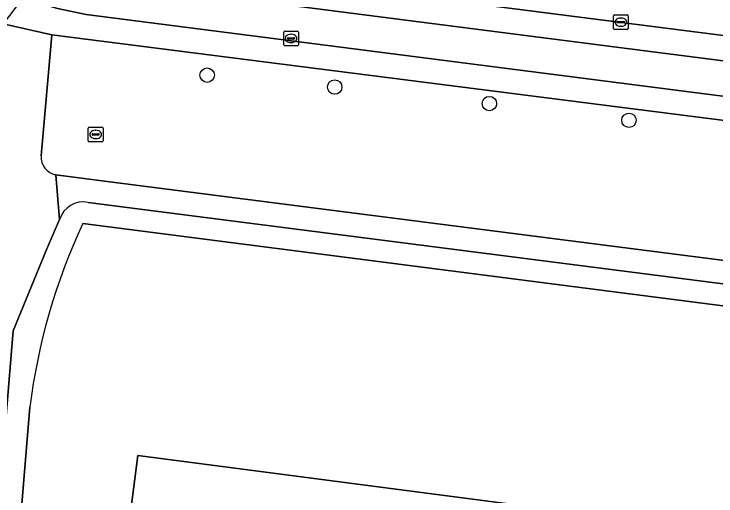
# Model space of a CAD drawing. Extents: x 159960 to 160866, y 382700 to 383354.
# Drawn here: x 160604.59 to 160652.31, y 383253.04 to 383285.78 of the extents above; entities that cross this region are included whole.
import ezdxf

# ---------------------------------------------------------------- set-up
doc = ezdxf.new("R2010")
doc.units = 0
for name, color, linetype in [('IMGEO_Berm_open', 7, 'Continuous'), ('IMGEO_Boom', 7, 'Continuous'), ('IMGEO_Brandkraan', 7, 'Continuous'), ('IMGEO_Fietspad_open', 7, 'Continuous'), ('IMGEO_Groenvoorziening', 7, 'Continuous'), ('IMGEO_Kolk', 7, 'Continuous'), ('IMGEO_Pand', 7, 'Continuous'), ('IMGEO_Rijbaan_lokaal_gesloten', 7, 'Continuous'), ('IMGEO_Rioolput', 7, 'Continuous'), ('IMGEO_Voetpad_open', 7, 'Continuous')]:
    doc.layers.add(name, color=color, linetype=linetype)

msp = doc.modelspace()

# ---------------------------------------------------------------- linework, layer by layer
at = {"layer": 'IMGEO_Berm_open'}
for points in [[(160671.978, 383281.886), (160614.488, 383289.244)], [(160614.251, 383287.561), (160669.766, 383280.43), (160671.688, 383279.835)]]:
    msp.add_lwpolyline(points, dxfattribs=at)
at = {"layer": 'IMGEO_Boom'}
for centre in [(160617.719, 383281.628), (160626.391, 383280.818), (160636.907, 383279.7), (160646.395, 383278.56)]:
    msp.add_circle(centre, 0.489, dxfattribs=at)
at = {"layer": 'IMGEO_Brandkraan'}
for p, q in [((160622.922, 383283.699), (160622.922, 383284.551)), ((160622.997, 383284.625), (160623.849, 383284.625)), ((160623.923, 383284.551), (160623.923, 383283.699)), ((160623.181, 383284.119), (160623.181, 383284.131)), ((160623.619, 383284.082), (160623.221, 383284.082)), ((160623.224, 383284.168), (160623.622, 383284.168)), ((160623.41, 383284.405), (160623.435, 383284.405)), ((160623.665, 383284.131), (160623.665, 383284.119)), ((160623.849, 383283.625), (160622.997, 383283.625)), ((160623.433, 383283.845), (160623.408, 383283.845))]:
    msp.add_line(p, q, dxfattribs=at)
for points in [[(160622.922, 383283.699), (160622.922, 383284.551)], [(160622.997, 383284.625), (160623.849, 383284.625)], [(160623.923, 383284.551), (160623.923, 383283.699)], [(160623.849, 383283.625), (160622.997, 383283.625)]]:
    msp.add_lwpolyline(points, dxfattribs=at)
for centre, radius, start, end in [((160622.999, 383284.549), 0.0765, 91.552, 178.448), ((160622.999, 383284.549), 0.0765, 91.552, 178.448), ((160623.847, 383284.549), 0.0765, 1.552, 88.448), ((160623.847, 383284.549), 0.0765, 1.552, 88.448), ((160623.221, 383284.128), 0.0403, 85.8775, 175.7526), ((160623.218, 383284.118), 0.0366, 178.938, 274.7102), ((160623.622, 383284.125), 0.043, 264.8664, 352.4533), ((160623.626, 383284.13), 0.0386, 1.7309, 96.639), ((160622.999, 383283.701), 0.0765, 181.552, 268.448), ((160622.999, 383283.701), 0.0765, 181.552, 268.448), ((160623.847, 383283.701), 0.0765, 271.552, 358.448), ((160623.847, 383283.701), 0.0765, 271.552, 358.448)]:
    msp.add_arc(centre, radius, start, end, dxfattribs=at)
for centre, major_axis, ratio, start_param, end_param in [((160623.409, 383284.125), (-0.387, 0.002), 0.722429, 4.712389, 7.853982), ((160623.434, 383284.125), (-0.39, 0.002), 0.717154, 1.570796, 4.712389)]:
    msp.add_ellipse(centre, major_axis=major_axis, ratio=ratio, start_param=start_param, end_param=end_param, dxfattribs=at)
at = {"layer": 'IMGEO_Fietspad_open'}
for points in [[(160608.283, 383288.905), (160605.454, 383286.799), (160607.534, 383286.15), (160609.485, 383285.75), (160669.035, 383278.112)], [(160675.435, 383278.176), (160671.688, 383279.835), (160669.766, 383280.43), (160614.251, 383287.561), (160610.787, 383288.024), (160608.729, 383288.299)]]:
    msp.add_lwpolyline(points, dxfattribs=at)
at = {"layer": 'IMGEO_Groenvoorziening'}
for points in [[(160668.729, 383276.524), (160607.156, 383284.378), (160606.434, 383276.14)], [(160607.436, 383274.858), (160610.921, 383274.399), (160671.479, 383266.664), (160672.333, 383266.556)], [(160671.172, 383265.1), (160609.628, 383272.987)], [(160607.69, 383271.829), (160606.829, 383269.839), (160604.527, 383264.265), (160603.366, 383250.517), (160609.222, 383250), (160619.212, 383249.118), (160631.717, 383248.152)], [(160609.27, 383271.554), (160657.53, 383265.34), (160657.554, 383265.337), (160660.983, 383264.916), (160661.875, 383264.807), (160665.587, 383264.351), (160672.714, 383263.476), (160672.722, 383263.626)], [(160643.028, 383250.311), (160643.232, 383251.858), (160613.005, 383255.778), (160612.319, 383250.512), (160605.001, 383251.12), (160605.658, 383259.065)]]:
    msp.add_lwpolyline(points, dxfattribs=at)
for centre, radius, start, end in [((160607.639, 383276.049), 1.208, 175.6959, 260.3258), ((160609.309, 383271.319), 1.698, 79.1872, 162.5314), ((160647.416, 383253.755), 42.094, 154.9859, 172.7528)]:
    msp.add_arc(centre, radius, start, end, dxfattribs=at)
at = {"layer": 'IMGEO_Kolk'}
for p, q in [((160645.346, 383284.804), (160645.346, 383285.656)), ((160645.421, 383285.73), (160646.273, 383285.73)), ((160645.834, 383285.51), (160645.859, 383285.51)), ((160646.347, 383285.656), (160646.347, 383284.804)), ((160645.605, 383285.224), (160645.605, 383285.236)), ((160646.043, 383285.187), (160645.645, 383285.187)), ((160645.648, 383285.273), (160646.046, 383285.273)), ((160645.857, 383284.95), (160645.832, 383284.95)), ((160646.089, 383285.236), (160646.089, 383285.224)), ((160646.273, 383284.73), (160645.421, 383284.73))]:
    msp.add_line(p, q, dxfattribs=at)
for points in [[(160645.346, 383284.804), (160645.346, 383285.656)], [(160645.421, 383285.73), (160646.273, 383285.73)], [(160646.347, 383285.656), (160646.347, 383284.804)], [(160646.273, 383284.73), (160645.421, 383284.73)]]:
    msp.add_lwpolyline(points, dxfattribs=at)
for centre, radius, start, end in [((160645.423, 383285.654), 0.0765, 91.552, 178.448), ((160645.423, 383285.654), 0.0765, 91.552, 178.448), ((160646.271, 383285.654), 0.0765, 1.552, 88.448), ((160646.271, 383285.654), 0.0765, 1.552, 88.448), ((160645.645, 383285.233), 0.0403, 85.8775, 175.7526), ((160645.642, 383285.223), 0.0366, 178.938, 274.7102), ((160646.046, 383285.23), 0.043, 264.8664, 352.4533), ((160646.05, 383285.235), 0.0386, 1.7309, 96.639), ((160645.423, 383284.806), 0.0765, 181.552, 268.448), ((160645.423, 383284.806), 0.0765, 181.552, 268.448), ((160646.271, 383284.806), 0.0765, 271.552, 358.448), ((160646.271, 383284.806), 0.0765, 271.552, 358.448)]:
    msp.add_arc(centre, radius, start, end, dxfattribs=at)
for centre, major_axis, ratio, start_param, end_param in [((160645.833, 383285.23), (-0.387, 0.002), 0.722429, 4.712389, 7.853982), ((160645.858, 383285.23), (-0.39, 0.002), 0.717154, 1.570796, 4.712389)]:
    msp.add_ellipse(centre, major_axis=major_axis, ratio=ratio, start_param=start_param, end_param=end_param, dxfattribs=at)
at = {"layer": 'IMGEO_Pand'}
for points in [[(160668.162, 383250), (160668.476, 383250.814), (160665.977, 383251.776), (160666.829, 383253.987), (160668.396, 383253.382), (160670.041, 383257.652), (160671.5, 383261.438), (160659.143, 383263.073), (160658.584, 383258.513), (160656.747, 383258.737), (160657.526, 383265.109), (160657.554, 383265.337), (160657.53, 383265.34), (160609.27, 383271.554)], [(160605.658, 383259.065), (160605.001, 383251.12), (160612.319, 383250.512), (160613.005, 383255.778), (160643.232, 383251.858), (160646.924, 383251.379), (160646.742, 383250), (160646.64, 383249.231), (160648.242, 383246.55), (160650.258, 383245.768), (160648.907, 383242.251), (160647.666, 383239.019), (160647.242, 383237.917), (160645.93, 383234.501), (160645.837, 383234.258), (160644.552, 383230.913), (160644.452, 383230.651), (160639.802, 383218.547)]]:
    msp.add_lwpolyline(points, dxfattribs=at)
msp.add_arc((160647.416, 383253.755), 42.094, 154.9859, 172.7528, dxfattribs=at)
at = {"layer": 'IMGEO_Rijbaan_lokaal_gesloten'}
msp.add_lwpolyline([(160609.344, 383289.822), (160610.981, 383289.726), (160614.488, 383289.244), (160671.978, 383281.886), (160675.938, 383281.381), (160676.183, 383281.347)], dxfattribs=at)
at = {"layer": 'IMGEO_Rioolput'}
for p, q in [((160609.638, 383277.174), (160609.638, 383278.026)), ((160609.713, 383278.1), (160610.565, 383278.1)), ((160610.126, 383277.88), (160610.151, 383277.88)), ((160610.639, 383278.026), (160610.639, 383277.174)), ((160609.897, 383277.594), (160609.897, 383277.606)), ((160610.335, 383277.557), (160609.937, 383277.557)), ((160609.94, 383277.643), (160610.338, 383277.643)), ((160610.149, 383277.32), (160610.124, 383277.32)), ((160610.381, 383277.606), (160610.381, 383277.594)), ((160610.565, 383277.1), (160609.713, 383277.1))]:
    msp.add_line(p, q, dxfattribs=at)
for points in [[(160609.638, 383277.174), (160609.638, 383278.026)], [(160609.713, 383278.1), (160610.565, 383278.1)], [(160610.639, 383278.026), (160610.639, 383277.174)], [(160610.565, 383277.1), (160609.713, 383277.1)]]:
    msp.add_lwpolyline(points, dxfattribs=at)
for centre, radius, start, end in [((160609.715, 383278.024), 0.0765, 91.552, 178.448), ((160609.715, 383278.024), 0.0765, 91.552, 178.448), ((160610.563, 383278.024), 0.0765, 1.552, 88.448), ((160610.563, 383278.024), 0.0765, 1.552, 88.448), ((160609.937, 383277.603), 0.0403, 85.8775, 175.7526), ((160609.934, 383277.593), 0.0366, 178.938, 274.7102), ((160610.338, 383277.6), 0.043, 264.8664, 352.4533), ((160610.342, 383277.605), 0.0386, 1.7309, 96.639), ((160609.715, 383277.176), 0.0765, 181.552, 268.448), ((160609.715, 383277.176), 0.0765, 181.552, 268.448), ((160610.563, 383277.176), 0.0765, 271.552, 358.448), ((160610.563, 383277.176), 0.0765, 271.552, 358.448)]:
    msp.add_arc(centre, radius, start, end, dxfattribs=at)
for centre, major_axis, ratio, start_param, end_param in [((160610.125, 383277.6), (-0.387, 0.002), 0.722429, 4.712389, 7.853982), ((160610.15, 383277.6), (-0.39, 0.002), 0.717154, 1.570796, 4.712389)]:
    msp.add_ellipse(centre, major_axis=major_axis, ratio=ratio, start_param=start_param, end_param=end_param, dxfattribs=at)
at = {"layer": 'IMGEO_Voetpad_open'}
for points in [[(160609.485, 383285.75), (160607.534, 383286.15), (160605.454, 383286.799), (160605.014, 383286.637), (160603.846, 383285.107), (160607.156, 383284.378), (160668.729, 383276.524)], [(160669.035, 383278.112), (160609.485, 383285.75)], [(160606.434, 383276.14), (160607.156, 383284.378), (160603.846, 383285.107)], [(160606.829, 383269.839), (160607.69, 383271.829), (160607.436, 383274.858)], [(160610.921, 383274.399), (160607.436, 383274.858), (160607.69, 383271.829)], [(160672.333, 383266.556), (160671.479, 383266.664), (160610.921, 383274.399)], [(160609.628, 383272.987), (160671.172, 383265.1)], [(160606.188, 383223.138), (160605.848, 383223.278), (160601.421, 383223.602), (160603.401, 383248.519), (160603.366, 383250.517), (160604.527, 383264.265), (160606.829, 383269.839)]]:
    msp.add_lwpolyline(points, dxfattribs=at)
for centre, radius, start, end in [((160607.639, 383276.049), 1.208, 175.6959, 260.3258), ((160609.309, 383271.319), 1.698, 79.1872, 162.5314)]:
    msp.add_arc(centre, radius, start, end, dxfattribs=at)

doc.saveas('drawing.dxf')
